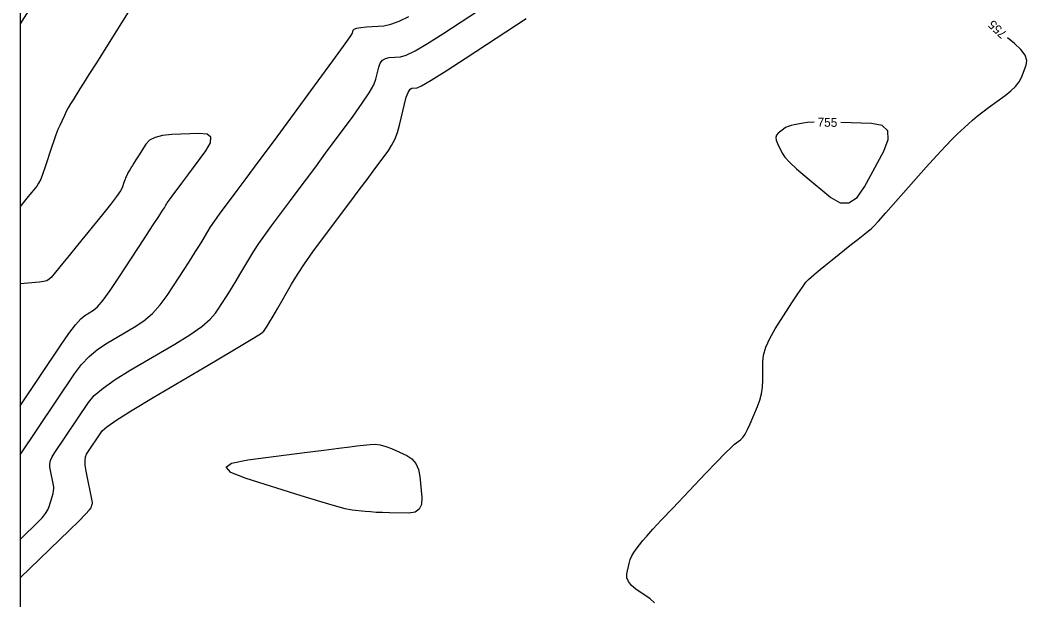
# Model space of a CAD drawing. Extents: x 2082232 to 2083549, y 592624 to 593832.
# Drawn here: x 2082231.8 to 2082311.2, y 593627.3 to 593673 of the extents above; entities that cross this region are included whole.
import ezdxf

# ---------------------------------------------------------------- set-up
doc = ezdxf.new("R2010")
doc.units = 0
for name, color, linetype in [('DT_X_Contour_Major', 7, 'Continuous'), ('DT_X_Contour_Minor', 7, 'Continuous'), ('DT_X_TIN_Hull', 7, 'Continuous')]:
    doc.layers.add(name, color=color, linetype=linetype)

msp = doc.modelspace()

# ---------------------------------------------------------------- linework, layer by layer
at = {"layer": 'DT_X_Contour_Major'}
for points in [[(2082231.787, 593628.993), (2082235.675, 593632.763), (2082236.406, 593633.479), (2082236.936, 593634.013), (2082237.263, 593634.363), (2082237.387, 593634.531), (2082237.449, 593634.734), (2082237.469, 593634.804), (2082237.481, 593634.863), (2082237.486, 593634.911), (2082237.484, 593634.947), (2082237, 593637.417), (2082236.928, 593637.875), (2082236.909, 593638.248), (2082236.941, 593638.538), (2082237.025, 593638.745), (2082238.258, 593640.578), (2082238.623, 593640.913), (2082239.413, 593641.464), (2082240.627, 593642.229), (2082242.266, 593643.208), (2082247.201, 593646.107), (2082248.827, 593647.068), (2082250.004, 593647.78), (2082250.733, 593648.241), (2082251.013, 593648.452), (2082251.163, 593648.68), (2082251.263, 593648.843), (2082251.453, 593649.162), (2082251.731, 593649.637), (2082252.099, 593650.268), (2082253.198, 593652.156), (2082253.659, 593652.91), (2082254.219, 593653.756), (2082254.878, 593654.694), (2082255.635, 593655.723), (2082257.786, 593658.591), (2082258.529, 593659.583), (2082259.146, 593660.408), (2082259.637, 593661.065), (2082260.001, 593661.556), (2082260.804, 593662.642), (2082261.086, 593663.076), (2082261.329, 593663.563), (2082261.534, 593664.102), (2082261.701, 593664.694), (2082262.094, 593666.342), (2082262.242, 593666.885), (2082262.39, 593667.275), (2082262.539, 593667.514), (2082262.688, 593667.601), (2082263.087, 593667.631), (2082263.44, 593667.787), (2082264.202, 593668.231), (2082265.372, 593668.964), (2082266.95, 593669.985), (2082271.702, 593673.093)], [(2082281.814, 593627.022), (2082281.479, 593627.332), (2082280.353, 593628.109), (2082279.992, 593628.402), (2082279.753, 593628.7), (2082279.636, 593629.004), (2082279.642, 593629.311), (2082279.818, 593630.138), (2082279.902, 593630.441), (2082280.02, 593630.73), (2082280.173, 593631.005), (2082280.36, 593631.265), (2082280.904, 593631.941), (2082281.204, 593632.29), (2082281.696, 593632.832), (2082282.38, 593633.566), (2082283.255, 593634.492), (2082285.844, 593637.219), (2082286.715, 593638.13), (2082287.387, 593638.819), (2082287.86, 593639.285), (2082288.132, 593639.528), (2082288.594, 593639.88), (2082288.772, 593640.058), (2082288.96, 593640.329), (2082289.157, 593640.694), (2082289.364, 593641.151), (2082289.928, 593642.495), (2082290.113, 593643.003), (2082290.245, 593643.519), (2082290.324, 593644.042), (2082290.349, 593644.574), (2082290.346, 593646.001), (2082290.407, 593646.567), (2082290.592, 593647.192), (2082290.902, 593647.877), (2082291.335, 593648.623), (2082292.658, 593650.69), (2082293.111, 593651.386), (2082293.478, 593651.921), (2082293.761, 593652.298), (2082293.958, 593652.514), (2082294.369, 593652.879), (2082294.576, 593653.056), (2082294.888, 593653.314), (2082295.305, 593653.652), (2082295.828, 593654.072), (2082297.362, 593655.299), (2082297.876, 593655.709), (2082298.267, 593656.022), (2082298.535, 593656.235), (2082298.679, 593656.35), (2082298.9, 593656.524), (2082299.084, 593656.708), (2082299.472, 593657.127), (2082300.064, 593657.782), (2082300.859, 593658.674), (2082303.251, 593661.366), (2082304.076, 593662.286), (2082304.756, 593663.028), (2082305.293, 593663.592), (2082305.686, 593663.978), (2082306.541, 593664.769), (2082306.884, 593665.073), (2082307.269, 593665.392), (2082307.696, 593665.726), (2082308.167, 593666.075), (2082309.479, 593667.026), (2082309.927, 593667.383), (2082310.289, 593667.74), (2082310.563, 593668.097), (2082310.749, 593668.455), (2082311.131, 593669.409), (2082311.181, 593669.785), (2082311.043, 593670.196), (2082310.718, 593670.643), (2082310.205, 593671.125), (2082309.659, 593671.575)], [(2082294.413, 593664.915), (2082293.894, 593664.897), (2082293.533, 593664.857), (2082292.83, 593664.723), (2082292.58, 593664.664), (2082292.356, 593664.586), (2082292.158, 593664.491), (2082291.987, 593664.377), (2082291.565, 593664.05), (2082291.443, 593663.907), (2082291.396, 593663.725), (2082291.423, 593663.503), (2082291.523, 593663.241), (2082291.889, 593662.491), (2082292.105, 593662.166), (2082292.477, 593661.752), (2082293.005, 593661.252), (2082293.69, 593660.663), (2082295.725, 593658.976)], [(2082295.725, 593658.976), (2082296.464, 593658.555), (2082297.153, 593658.556), (2082297.793, 593658.979), (2082298.383, 593659.824), (2082299.89, 593662.642), (2082300.255, 593663.57), (2082300.216, 593664.242), (2082299.776, 593664.657), (2082298.933, 593664.816), (2082296.513, 593664.886)]]:
    msp.add_lwpolyline(points, dxfattribs=at)
at = {"layer": 'DT_X_Contour_Minor'}
for points in [[(2082231.787, 593632.019), (2082233.272, 593633.459), (2082233.561, 593633.764), (2082233.792, 593634.061), (2082233.965, 593634.352), (2082234.079, 593634.635), (2082234.308, 593635.381), (2082234.38, 593635.64), (2082234.425, 593635.857), (2082234.444, 593636.031), (2082234.435, 593636.163), (2082234.129, 593637.728), (2082234.12, 593637.968), (2082234.182, 593638.241), (2082234.314, 593638.547), (2082234.517, 593638.885), (2082237.172, 593642.835), (2082237.627, 593643.363), (2082238.328, 593643.961), (2082239.277, 593644.629), (2082240.472, 593645.369), (2082243.989, 593647.435), (2082245.179, 593648.167), (2082246.111, 593648.816), (2082246.785, 593649.381), (2082247.201, 593649.862), (2082247.966, 593651.031), (2082248.253, 593651.478), (2082248.541, 593651.939), (2082248.83, 593652.414), (2082249.119, 593652.905), (2082249.891, 593654.232), (2082250.216, 593654.763), (2082250.609, 593655.357), (2082251.072, 593656.016), (2082251.605, 593656.74), (2082253.117, 593658.756), (2082253.715, 593659.555), (2082254.374, 593660.44), (2082255.095, 593661.412), (2082255.878, 593662.47), (2082258.049, 593665.407), (2082258.771, 593666.415), (2082259.311, 593667.236), (2082259.669, 593667.87), (2082259.845, 593668.316), (2082260.069, 593669.258), (2082260.184, 593669.571), (2082260.36, 593669.801), (2082260.597, 593669.949), (2082260.896, 593670.015), (2082261.773, 593670.081), (2082262.228, 593670.212), (2082262.938, 593670.557), (2082263.9, 593671.115), (2082265.116, 593671.887), (2082268.697, 593674.229)], [(2082240.712, 593674.224), (2082238.539, 593670.779), (2082237.8, 593669.608), (2082237.215, 593668.68), (2082236.782, 593667.995), (2082236.503, 593667.551), (2082235.961, 593666.693), (2082235.766, 593666.375), (2082235.587, 593666.062), (2082235.424, 593665.756), (2082235.277, 593665.456), (2082234.906, 593664.666), (2082234.761, 593664.334), (2082234.604, 593663.933), (2082234.436, 593663.463), (2082234.256, 593662.923), (2082233.762, 593661.391), (2082233.581, 593660.865), (2082233.409, 593660.438), (2082233.247, 593660.109), (2082233.095, 593659.878), (2082232.7, 593659.393), (2082232.559, 593659.219), (2082232.432, 593659.063), (2082232.318, 593658.924), (2082232.219, 593658.801), (2082231.787, 593658.271)], [(2082232.73, 593674.177), (2082231.787, 593672.682)], [(2082231.787, 593638.695), (2082236.087, 593645.092), (2082236.63, 593645.812), (2082237.243, 593646.458), (2082237.926, 593647.03), (2082238.679, 593647.529), (2082240.778, 593648.763), (2082241.532, 593649.266), (2082242.218, 593649.852), (2082242.837, 593650.521), (2082243.388, 593651.271), (2082244.769, 593653.383), (2082245.243, 593654.112), (2082245.629, 593654.715), (2082245.928, 593655.191), (2082246.139, 593655.542), (2082246.585, 593656.309), (2082246.772, 593656.615), (2082247, 593656.958), (2082247.267, 593657.339), (2082247.574, 593657.756), (2082248.447, 593658.92), (2082248.9, 593659.527), (2082249.602, 593660.473), (2082250.554, 593661.759), (2082251.755, 593663.384), (2082255.293, 593668.172), (2082256.457, 593669.754), (2082257.294, 593670.909), (2082257.804, 593671.638), (2082257.989, 593671.939), (2082258.045, 593672.175), (2082258.127, 593672.257), (2082258.331, 593672.326), (2082258.656, 593672.383), (2082259.104, 593672.428), (2082260.459, 593672.53), (2082261.017, 593672.638), (2082261.673, 593672.883), (2082262.428, 593673.267)], [(2082231.787, 593642.567), (2082235.002, 593647.35), (2082235.634, 593648.261), (2082236.158, 593648.955), (2082236.575, 593649.431), (2082236.885, 593649.69), (2082237.567, 593650.091), (2082237.885, 593650.365), (2082238.325, 593650.889), (2082238.889, 593651.661), (2082239.576, 593652.681), (2082241.572, 593655.735), (2082242.233, 593656.746), (2082242.717, 593657.491), (2082243.026, 593657.968), (2082243.159, 593658.179), (2082243.278, 593658.385), (2082243.329, 593658.467), (2082243.39, 593658.559), (2082243.461, 593658.661), (2082243.544, 593658.773), (2082243.778, 593659.085), (2082243.921, 593659.277), (2082244.175, 593659.62), (2082244.54, 593660.113), (2082245.016, 593660.757), (2082246.432, 593662.673), (2082246.796, 593663.298), (2082246.827, 593663.734), (2082246.524, 593663.982), (2082245.888, 593664.042), (2082243.746, 593663.951), (2082243.016, 593663.878), (2082242.433, 593663.727), (2082241.995, 593663.497), (2082241.703, 593663.19), (2082241.12, 593662.266), (2082240.922, 593661.952), (2082240.765, 593661.703), (2082240.649, 593661.519), (2082240.574, 593661.4), (2082240.429, 593661.17), (2082240.377, 593661.084), (2082240.329, 593661.001), (2082240.285, 593660.918), (2082240.246, 593660.838), (2082240.146, 593660.626), (2082240.107, 593660.537), (2082240.065, 593660.43), (2082240.02, 593660.303), (2082239.972, 593660.159), (2082239.839, 593659.748), (2082239.704, 593659.5), (2082239.398, 593659.066), (2082238.92, 593658.444), (2082238.272, 593657.636), (2082236.314, 593655.23), (2082235.656, 593654.421), (2082235.148, 593653.798), (2082234.586, 593653.107), (2082234.24, 593652.681), (2082234.085, 593652.538), (2082233.88, 593652.428), (2082233.626, 593652.351), (2082233.322, 593652.307), (2082231.787, 593652.177)], [(2082257.965, 593634.346), (2082257.423, 593634.449), (2082256.572, 593634.669), (2082255.413, 593635.006), (2082253.946, 593635.462), (2082249.621, 593636.833), (2082248.411, 593637.31), (2082248.027, 593637.712), (2082248.469, 593638.041), (2082249.735, 593638.295), (2082254.213, 593638.873), (2082255.731, 593639.068), (2082256.926, 593639.22), (2082257.797, 593639.33), (2082258.346, 593639.397), (2082259.379, 593639.517), (2082259.775, 593639.531), (2082260.187, 593639.481), (2082260.616, 593639.367), (2082261.062, 593639.19), (2082262.272, 593638.632), (2082262.677, 593638.372), (2082262.983, 593638.01), (2082263.191, 593637.545), (2082263.301, 593636.979), (2082263.462, 593635.332), (2082263.443, 593634.792), (2082263.267, 593634.409), (2082262.933, 593634.181), (2082262.44, 593634.11), (2082260.917, 593634.129), (2082260.369, 593634.141), (2082259.867, 593634.161), (2082259.41, 593634.191), (2082258.999, 593634.23), (2082257.965, 593634.346)]]:
    msp.add_lwpolyline(points, dxfattribs=at)
at = {"layer": 'DT_X_TIN_Hull'}
msp.add_lwpolyline([(2082231.787, 593677.181), (2082231.787, 593670.045), (2082231.787, 593665.953), (2082231.787, 593660.444), (2082231.787, 593654.115), (2082231.787, 593650.324), (2082231.787, 593642.598), (2082231.787, 593637.981), (2082231.787, 593636.882), (2082231.787, 593633.889), (2082231.787, 593628.294), (2082231.787, 593624.4)], dxfattribs=at)

# ---------------------------------------------------------------- texts
at = {"layer": 'DT_X_Contour_Major'}
for rotation, p in [(136.66923, (2082309.664, 593671.955)), (359.19242, (2082294.667, 593664.572))]:
    msp.add_text('755', height=0.7, rotation=rotation, dxfattribs=at).set_placement(p)

doc.saveas('drawing.dxf')
